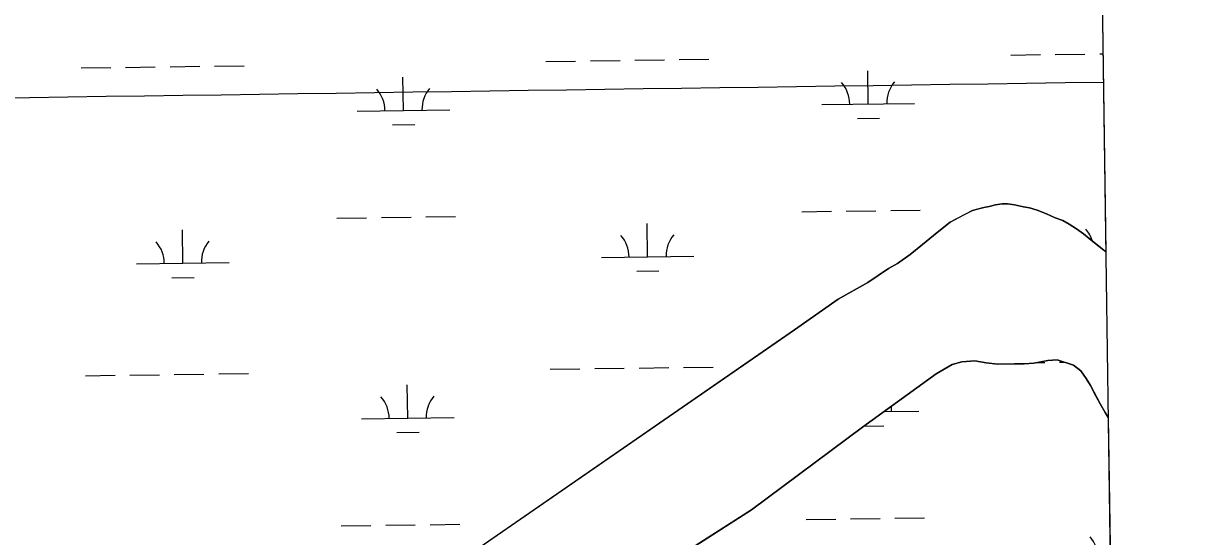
# Model space of a CAD drawing. Extents: x 3767014 to 3805179, y 361544 to 387384.
# Drawn here: x 3801807 to 3803060, y 372976 to 373531 of the extents above; entities that cross this region are included whole.
import ezdxf

# ---------------------------------------------------------------- set-up
doc = ezdxf.new("R2010")
doc.units = 0
for name, color, linetype in [('V-GRID-FRAM', 7, 'Continuous'), ('V-GRID-MAJR', 7, 'Continuous'), ('V-TOPO-SHOR', 7, 'Continuous'), ('V-WETL-SWMP', 7, 'Continuous')]:
    doc.layers.add(name, color=color, linetype=linetype)

msp = doc.modelspace()

# ---------------------------------------------------------------- linework, layer by layer
at = {"layer": 'V-GRID-FRAM'}
msp.add_lwpolyline([(3771006.872, 385146.094), (3802799.803, 385587.734), (3803060.286, 367407.215), (3771251.489, 366965.353), (3771006.872, 385146.094)], dxfattribs=at)
at = {"layer": 'V-GRID-MAJR'}
msp.add_spline([(3771169.95, 373025.6), (3773820.257, 373061.356), (3779120.863, 373133.445), (3784421.458, 373206.305), (3789722.043, 373279.937), (3795022.617, 373354.339), (3800323.181, 373429.512), (3802973.458, 373467.388)], degree=3, dxfattribs=at)
at = {"layer": 'V-TOPO-SHOR'}
for points in [[(3802153.76, 372863.479), (3802640.117, 373199.451), (3802687.279, 373232.751), (3802719.033, 373250.694), (3802741.633, 373265.734), (3802751.156, 373271.436), (3802765.029, 373281.185), (3802778.091, 373291.722), (3802793.922, 373304.687), (3802808.176, 373316.037), (3802822.868, 373323.797), (3802832.201, 373328.698), (3802838.575, 373330.369), (3802844.35, 373331.834), (3802850.33, 373332.903), (3802856.902, 373334.576), (3802864.082, 373335.655), (3802870.075, 373335.725), (3802877.476, 373334.811), (3802887.088, 373332.725), (3802893.692, 373331.6), (3802901.911, 373329.098), (3802911.948, 373324.817), (3802921.388, 373320.533), (3802929.61, 373317.631), (3802936.446, 373313.713), (3802944.493, 373308.81), (3802952.144, 373303.506), (3802958.196, 373298.382), (3802965.657, 373292.275), (3802973.925, 373285.578), (3802976.093, 373283.51)], [(3802975.535, 373110.205), (3802969.833, 373119.728), (3802963.701, 373131.644), (3802959.615, 373139.588), (3802954.735, 373147.123), (3802949.048, 373155.448), (3802941.388, 373161.352), (3802923.745, 373167.144), (3802913.361, 373166.626), (3802898.214, 373163.654), (3802887.837, 373162.736), (3802877.448, 373163.017), (3802859.476, 373162.413), (3802847.074, 373163.867), (3802834.663, 373166.122), (3802820.691, 373165.163), (3802810.337, 373162.247), (3802792.876, 373152.06), (3802713.233, 373094.415), (3802593.601, 373005.151), (3802243.792, 372781.411)], [(3802978.653, 373104.821), (3802975.535, 373110.205)]]:
    msp.add_lwpolyline(points, dxfattribs=at)
at = {"layer": 'V-WETL-SWMP'}
for p, q in [((3802949.783, 375119.82), (3802976.093, 373283.509)), ((3802873.498, 373496.597), (3802905.495, 373497.041)), ((3802921.494, 373497.264), (3802953.491, 373497.708)), ((3802969.489, 373497.93), (3802973.02, 373497.979)), ((3801869.779, 373482.654), (3801901.776, 373483.099)), ((3801917.774, 373483.321), (3801949.771, 373483.765)), ((3801965.77, 373483.987), (3801997.767, 373484.432)), ((3802013.765, 373484.654), (3802045.762, 373485.099)), ((3802371.639, 373489.625), (3802403.636, 373490.07)), ((3802419.634, 373490.292), (3802451.631, 373490.737)), ((3802467.629, 373490.959), (3802499.626, 373491.403)), ((3802515.625, 373491.626), (3802547.622, 373492.07)), ((3802217.766, 373436.741), (3802217.266, 373472.738)), ((3802719.626, 373443.713), (3802719.126, 373479.709)), ((3802669.631, 373443.018), (3802769.621, 373444.407)), ((3802167.771, 373436.047), (3802267.762, 373437.436)), ((3802205.982, 373421.145), (3802229.98, 373421.478)), ((3802707.841, 373428.116), (3802731.839, 373428.45)), ((3802844.35, 373331.834), (3802832.201, 373328.699)), ((3802850.331, 373332.902), (3802844.35, 373331.834)), ((3802856.903, 373334.575), (3802850.331, 373332.902)), ((3802864.082, 373335.656), (3802856.903, 373334.575)), ((3802870.074, 373335.725), (3802864.082, 373335.656)), ((3802877.476, 373334.811), (3802870.074, 373335.725)), ((3802887.088, 373332.724), (3802877.476, 373334.811)), ((3802893.693, 373331.601), (3802887.088, 373332.724)), ((3802901.912, 373329.098), (3802893.693, 373331.601)), ((3802145.969, 373320.301), (3802177.966, 373320.745)), ((3802193.964, 373320.967), (3802225.961, 373321.412)), ((3802241.96, 373321.634), (3802273.956, 373322.079)), ((3802647.828, 373327.272), (3802679.825, 373327.717)), ((3802695.824, 373327.939), (3802727.821, 373328.383)), ((3802743.819, 373328.606), (3802775.816, 373329.05)), ((3802832.201, 373328.699), (3802808.176, 373316.037)), ((3802911.949, 373324.818), (3802901.912, 373329.098)), ((3802921.387, 373320.532), (3802911.949, 373324.818)), ((3802929.61, 373317.63), (3802921.387, 373320.532)), ((3801979.566, 373271.555), (3801979.066, 373307.551)), ((3802481.425, 373278.526), (3802480.925, 373314.523)), ((3802808.176, 373316.037), (3802793.923, 373304.687)), ((3802936.447, 373313.713), (3802929.61, 373317.63)), ((3802944.493, 373308.811), (3802936.447, 373313.713)), ((3802952.145, 373303.505), (3802944.493, 373308.811)), ((3802793.923, 373304.687), (3802778.091, 373291.721)), ((3802958.196, 373298.381), (3802952.145, 373303.505)), ((3802973.924, 373285.577), (3802958.196, 373298.381)), ((3802765.028, 373281.184), (3802751.156, 373271.437)), ((3802778.091, 373291.721), (3802765.028, 373281.184)), ((3802976.093, 373283.509), (3802973.924, 373285.577)), ((3802974.141, 373285.37), (3802976.066, 373285.397)), ((3801929.571, 373270.86), (3802029.561, 373272.249)), ((3802431.43, 373277.832), (3802531.421, 373279.221)), ((3802751.156, 373271.437), (3802741.633, 373265.735)), ((3801967.781, 373255.958), (3801991.779, 373256.292)), ((3802469.641, 373262.93), (3802493.639, 373263.263)), ((3802741.633, 373265.735), (3802719.033, 373250.694)), ((3802719.033, 373250.694), (3802687.278, 373232.751)), ((3802687.278, 373232.751), (3802640.117, 373199.45)), ((3802640.117, 373199.45), (3802153.76, 372863.479)), ((3802376.259, 373156.983), (3802408.256, 373157.427)), ((3802424.255, 373157.649), (3802456.252, 373158.094)), ((3802472.25, 373158.316), (3802504.247, 373158.76)), ((3802520.246, 373158.983), (3802552.242, 373159.427)), ((3802792.875, 373152.06), (3802810.337, 373162.248)), ((3802810.337, 373162.248), (3802820.691, 373165.163)), ((3802820.691, 373165.163), (3802834.663, 373166.122)), ((3802834.663, 373166.122), (3802847.074, 373163.867)), ((3802847.074, 373163.867), (3802859.476, 373162.412)), ((3802859.476, 373162.412), (3802877.447, 373163.017)), ((3802877.447, 373163.017), (3802887.838, 373162.736)), ((3802887.838, 373162.736), (3802898.215, 373163.654)), ((3802898.215, 373163.654), (3802913.362, 373166.625)), ((3802901.393, 373164.277), (3802910.116, 373164.399)), ((3802913.362, 373166.625), (3802923.744, 373167.143)), ((3802923.744, 373167.143), (3802941.389, 373161.352)), ((3802926.114, 373164.621), (3802931.213, 373164.692)), ((3802941.389, 373161.352), (3802949.047, 373155.447)), ((3801874.4, 373150.011), (3801906.397, 373150.456)), ((3801922.395, 373150.678), (3801954.392, 373151.122)), ((3801970.391, 373151.345), (3802002.388, 373151.789)), ((3802018.386, 373152.011), (3802050.383, 373152.456)), ((3802713.233, 373094.416), (3802792.875, 373152.06)), ((3802949.047, 373155.447), (3802954.736, 373147.123)), ((3802954.736, 373147.123), (3802959.616, 373139.588)), ((3802222.387, 373104.098), (3802221.887, 373140.095)), ((3802959.616, 373139.588), (3802969.832, 373119.729)), ((3802969.832, 373119.729), (3802975.534, 373110.206)), ((3802736.477, 373111.24), (3802774.242, 373111.764)), ((3802975.534, 373110.206), (3802978.653, 373104.821)), ((3802172.392, 373103.404), (3802272.382, 373104.793)), ((3802593.602, 373005.152), (3802713.233, 373094.416)), ((3802714.738, 373095.505), (3802736.46, 373095.807)), ((3802978.653, 373104.821), (3802980.64, 372966.144)), ((3802210.603, 373088.502), (3802234.6, 373088.835)), ((3802243.792, 372781.411), (3802593.602, 373005.152)), ((3802652.449, 372994.629), (3802684.446, 372995.074)), ((3802700.445, 372995.296), (3802732.441, 372995.74)), ((3802748.44, 372995.963), (3802780.437, 372996.407)), ((3802150.59, 372987.658), (3802182.587, 372988.102)), ((3802198.585, 372988.324), (3802230.582, 372988.769)), ((3802246.58, 372988.991), (3802278.577, 372989.436))]:
    msp.add_line(p, q, dxfattribs=at)
for centre, start, end in [((3802162.522, 373436.449), 0.024037, 41.567696), ((3802272.997, 373437.983), 140.024034, 181.567693), ((3802664.382, 373443.42), 0.024037, 41.567696), ((3802774.857, 373444.955), 140.024034, 181.567693), ((3802928.041, 373285.205), 16.955347, 41.567696), ((3801924.322, 373271.262), 0.024037, 41.567696), ((3802034.797, 373272.797), 140.024034, 181.567693), ((3802426.181, 373278.233), 0.024037, 41.567696), ((3802536.656, 373279.768), 140.024034, 181.567693), ((3802167.143, 373103.806), 0.024037, 41.567696), ((3802277.618, 373105.34), 140.024034, 181.567693), ((3802779.478, 373112.312), 172.212418, 181.567693), ((3802932.662, 372952.562), 0.024037, 41.567696)]:
    msp.add_arc(centre, 35.246, start, end, dxfattribs=at)

doc.saveas('drawing.dxf')
